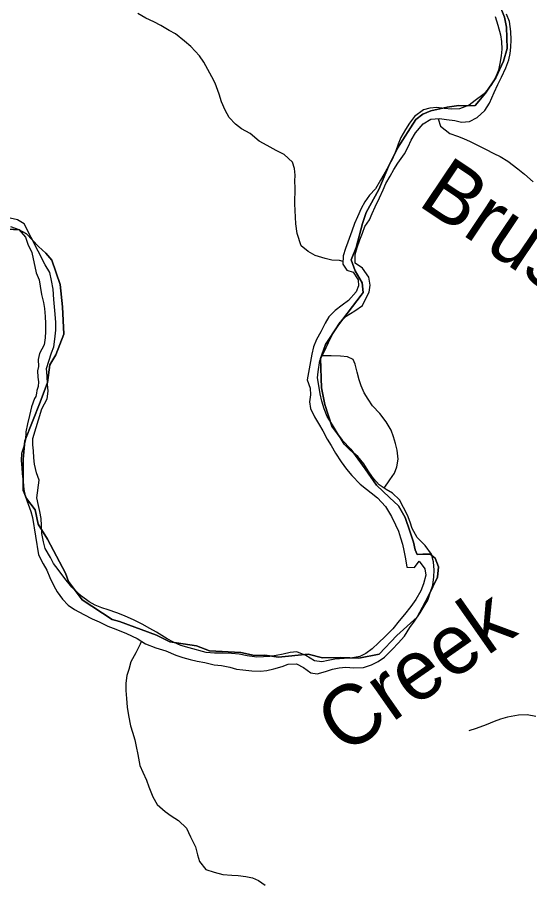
# Model space of a CAD drawing. Extents: x 1451455 to 1749751, y 218250 to 574981.
# Drawn here: x 1611831 to 1616108, y 271255 to 278477 of the extents above; entities that cross this region are included whole.
import ezdxf

# ---------------------------------------------------------------- set-up
doc = ezdxf.new("R2010")
doc.units = 0
for name, color, linetype in [('GM_X_Minor_River', 7, 'Continuous'), ('GM_X_Minor_River_Text', 7, 'Continuous'), ('GM_X_Township', 7, 'Continuous')]:
    doc.layers.add(name, color=color, linetype=linetype)

msp = doc.modelspace()

# ---------------------------------------------------------------- linework, layer by layer
at = {"layer": 'GM_X_Minor_River'}
for points in [[(1614549.9, 276437), (1614521.4, 276445.6), (1614457.3, 276448.3), (1614399.5, 276462.9), (1614317.6, 276485.9), (1614258, 276520.5), (1614200.5, 276567.2), (1614167.6, 276669.8), (1614156.5, 276752), (1614153.1, 276808.1), (1614149.7, 276862.2), (1614148.4, 276918.3), (1614149.9, 277052.5), (1614148.5, 277106.6), (1614149, 277158.7), (1614143.6, 277212.8), (1614128.2, 277265.1), (1614058.9, 277329.9), (1613991.2, 277362.7), (1613915.6, 277405.6), (1613850, 277442.4), (1613774.6, 277505.3), (1613703, 277546.1), (1613651.4, 277584.8), (1613600, 277639.4), (1613564.7, 277701.9), (1613535.4, 277770.3), (1613516.1, 277834.6), (1613483.1, 277925.1), (1613453.7, 277979.5), (1613420.3, 278041.9), (1613389, 278102.4), (1613351.6, 278154.9), (1613280.4, 278233.8), (1613226.8, 278276.4), (1613151.4, 278337.3), (1613097.7, 278365.9), (1613028.1, 278408.8), (1612970.4, 278437.4), (1612904.7, 278468.2), (1612837.1, 278507)], [(1614355.9, 275610.1), (1614388.6, 275675.9), (1614427.6, 275759.6), (1614454.2, 275811.3), (1614484.8, 275865.1), (1614525.6, 275928.8), (1614576.2, 275980.3), (1614646.8, 276025.6), (1614711.3, 276069), (1614735.9, 276120.8), (1614768.6, 276180.5), (1614777.2, 276238.5), (1614766, 276306.7), (1614710.8, 276379.4), (1614651.2, 276422.1), (1614650, 276494.3), (1614666.7, 276552.2), (1614689.4, 276618), (1614712.1, 276673.9), (1614732.7, 276729.7), (1614769.4, 276785.4), (1614792, 276837.2), (1614818.6, 276893), (1614853.5, 276968.8), (1614884.3, 277036.5), (1614906.9, 277088.4), (1614941.6, 277148.1), (1614974.2, 277205.8), (1615006.8, 277257.5), (1615061.8, 277337), (1615092.5, 277394.8), (1615119.1, 277450.6), (1615155.8, 277510.3), (1615218.7, 277587.7), (1615281.2, 277625.1), (1615355.3, 277630.3), (1615413.3, 277623.7), (1615483.2, 277614.9), (1615537.1, 277600.3), (1615605.2, 277605.6), (1615669.7, 277638.9), (1615734.4, 277698.3), (1615773.1, 277758), (1615812.1, 277847.7), (1615840.9, 277915.5), (1615873.6, 277977.2), (1615908.5, 278054.9), (1615933.3, 278120.8), (1615945.9, 278174.7), (1615950.5, 278226.8), (1615953.2, 278288.8), (1615949.9, 278356.9), (1615938.9, 278441.2), (1615913.5, 278503.5)], [(1615819.2, 278484.5), (1615842.4, 278412.2), (1615863.5, 278329.8), (1615872.9, 278275.7), (1615874.2, 278211.5), (1615869.6, 278153.5), (1615858.9, 278091.5)], [(1615858.9, 278091.5), (1615846.2, 278033.6), (1615821.5, 277973.8), (1615790.9, 277918), (1615727.9, 277838.6), (1615653.2, 277781.3), (1615602.8, 277743.8), (1615522.3, 277710.6), (1615456.3, 277709.3), (1615394.3, 277714), (1615332.3, 277722.7), (1615274.2, 277717.3), (1615220, 277703.9), (1615145.3, 277646.6), (1615104.7, 277593), (1615070, 277539.3), (1615033.3, 277471.6), (1615010.6, 277415.7), (1614990, 277359.9), (1614963.2, 277294.1), (1614901.9, 277182.6), (1614863.1, 277114.9), (1614820.3, 277043.2), (1614771.7, 276989.7), (1614731, 276936), (1614700.4, 276880.3), (1614671.5, 276808.5), (1614644.9, 276754.7), (1614622.2, 276690.8), (1614589.1, 276597.1), (1614570.5, 276545.2), (1614551.8, 276483.3), (1614549, 276415.2), (1614582.5, 276364.8), (1614634.4, 276348.2), (1614675.7, 276283.7), (1614679.1, 276233.5), (1614660.5, 276181.7), (1614595.7, 276110.3), (1614543.2, 276070.8), (1614482.6, 276027.4), (1614430, 275973.9), (1614399.4, 275922.1), (1614364.5, 275848.4), (1614327.8, 275784.7), (1614303.1, 275724.9), (1614288.4, 275660.9)], [(1615343.9, 277629.5), (1615362.6, 277568.1), (1615440, 277507.2), (1615503.8, 277482.5), (1615555.6, 277463.9), (1615609.4, 277439.3), (1615661.1, 277412.7), (1615738.7, 277373.8), (1615808.4, 277339), (1615862.2, 277314.3), (1615925.8, 277273.6), (1616009.1, 277210.6), (1616064.7, 277165.9), (1616136, 277103)], [(1612063.6, 276408), (1611887.7, 276750.7), (1611832.1, 276785.5), (1611772.2, 276798.3)], [(1611775.3, 276730.2), (1611843.1, 276705.2), (1611898.3, 276640.4), (1611919.6, 276580.1), (1611952.8, 276511.6), (1611988.6, 276340.9)], [(1612116.4, 275672.4), (1612135, 275724.2), (1612143.8, 275788.2), (1612152.8, 275862.1), (1612153.6, 275926.2), (1612146.5, 275996.4), (1612141.2, 276058.5), (1612136, 276118.7), (1612129.1, 276204.9), (1612116, 276279.1), (1612102.8, 276343.4), (1612063.6, 276408)], [(1611988.6, 276340.9), (1612013.9, 276282.5), (1612021.3, 276230.3), (1612032.4, 276162.1), (1612049.6, 276093.8), (1612057, 276043.6), (1612062.1, 275977.5), (1612065.4, 275919.4), (1612066.6, 275851.3), (1612063.9, 275799.2), (1612055.1, 275739.3), (1612016.2, 275667.7)], [(1612016.2, 275667.7), (1612003.8, 275619), (1612007, 275558.6), (1611999.2, 275523), (1612002.3, 275468.9), (1612008.5, 275430.2), (1612003.9, 275391.5), (1611994.6, 275357.5), (1611991.5, 275337.4), (1611985.3, 275309.5), (1611973.2, 275291.2)], [(1614288.4, 275660.9), (1614250.9, 275448.6), (1614274, 275378.2), (1614277.2, 275322), (1614268.4, 275264.1), (1614277.7, 275207.8), (1614310.8, 275139.3), (1614346.1, 275082.7), (1614381.4, 275022.2), (1614418.5, 274951.5), (1614449.8, 274899), (1614487, 274836.5), (1614534.1, 274761.7), (1614579.3, 274701), (1614622.7, 274648.4), (1614691.8, 274577.4), (1614838.4, 274463.3), (1614903.6, 274390.3), (1614954.5, 274305.5), (1614987.6, 274237), (1615012.9, 274182.5), (1615030.2, 274128.2), (1615045.5, 274075.9), (1615056.8, 274021.7), (1615069.9, 273953.4), (1615081, 273883.1), (1615145, 273880.3), (1615185.8, 273931.8), (1615233, 273869.1), (1615240.3, 273817), (1615221.3, 273743), (1615198.5, 273685.2), (1615157.5, 273613.6), (1615116.7, 273554), (1615061.7, 273486.6), (1615019, 273435), (1614966, 273367.6), (1614901.1, 273304.3), (1614844.3, 273250.9), (1614791.6, 273199.5), (1614739, 273160.1), (1614688.6, 273136.7), (1614614.4, 273121.6), (1614560.3, 273120.3), (1614482.1, 273113.2), (1614425.9, 273102), (1614373.7, 273092.6), (1614311.7, 273099.4), (1614240.2, 273144.4), (1614164.6, 273175.4), (1614108.4, 273170.1), (1614050.1, 273154.8), (1613991.9, 273143.5), (1613937.8, 273136.2), (1613885.7, 273132.9), (1613829.6, 273129.6), (1613749.6, 273142.6), (1613681.7, 273155.5), (1613617.8, 273162.3), (1613539.7, 273163.3), (1613475.6, 273164.2), (1613407.6, 273171), (1613264, 273208.9), (1613196.1, 273227.8), (1613134.5, 273256.7), (1613080.8, 273285.4), (1612991.4, 273338.6), (1612937.8, 273371.4), (1612872.1, 273406.3), (1612806.5, 273439.2), (1612724.9, 273476.3), (1612661.2, 273501.2), (1612589.4, 273526.1), (1612537.6, 273542.8), (1612481.8, 273565.6), (1612430.1, 273594.3), (1612366.7, 273641.2), (1612285.6, 273716.3), (1612226.5, 273787.2), (1612171.4, 273862.1), (1612134, 273912.6), (1612108.7, 273963.1), (1612063.6, 274037.8), (1612048.4, 274094.1), (1612035.3, 274164.4), (1612032.2, 274230.5), (1612030.9, 274290.7), (1612019.7, 274346.9), (1612008.3, 274397.2), (1611994.7, 274463.4)], [(1612035.1, 275206.4), (1612080.3, 275288), (1612087.1, 275352), (1612083.9, 275412.1), (1612078.8, 275478.3), (1612073.6, 275542.5), (1612116.4, 275672.4)], [(1612006.9, 273986.4), (1612047.9, 273911.7), (1612077.2, 273857.3), (1612102.5, 273796.8), (1612135.6, 273726.3), (1612162.9, 273675.8), (1612208.2, 273615.1), (1612255.5, 273564.4), (1612307.1, 273529.7), (1612386.7, 273486.6), (1612456.3, 273451.7), (1612514, 273424.9), (1612585.6, 273389.9), (1612653.3, 273365), (1612743, 273327.8), (1612830.5, 273286.6), (1612900, 273243.6), (1612987.7, 273208.5), (1613069.4, 273183.4), (1613153, 273148.2), (1613212.9, 273129.4), (1613274.7, 273112.6), (1613332.6, 273097.8), (1613396.5, 273085), (1613474.3, 273068), (1613536.3, 273061.2), (1613604.2, 273046.3), (1613660.1, 273031.6), (1613714, 273024.9), (1613788, 273017.9), (1613860, 273013), (1613914.2, 273020.3), (1613972.5, 273033.6), (1614040.8, 273052.8), (1614091.1, 273072.1), (1614161.2, 273075.3), (1614220.9, 273044.4), (1614280.3, 272999.6), (1614332.3, 272990.9), (1614404.6, 273010), (1614460.9, 273029.4), (1614517.2, 273040.7), (1614573.3, 273046), (1614639.3, 273041.1), (1614721.4, 273044.1), (1614785.8, 273067.3), (1614842.2, 273094.6), (1614896.8, 273130), (1614963.8, 273197.3), (1615010.5, 273248.8), (1615061.3, 273306.2), (1615108.3, 273377.8), (1615147.1, 273431.4), (1615194.1, 273500.9), (1615226.8, 273556.6), (1615257.6, 273608.3), (1615280.5, 273676.2), (1615299.2, 273732), (1615308.2, 273802), (1615310.9, 273858.1), (1615305.9, 273928.3), (1615286.7, 273992.7), (1615235.6, 274063.5), (1615168.4, 274130.5), (1615125.4, 274207.1), (1615110, 274259.4), (1615088.8, 274317.8), (1615055.6, 274380.4), (1615020.4, 274444.9), (1614963.1, 274499.8), (1614909.4, 274532.5), (1614849.9, 274571.3), (1614804.5, 274624), (1614765.2, 274678.6), (1614722.1, 274745.3), (1614672.8, 274806), (1614609.5, 274861), (1614558.1, 274909.7), (1614524.8, 274966.2), (1614495.4, 275016.7), (1614462.1, 275071.2), (1614417, 275141.9), (1614391.8, 275204.4), (1614372.7, 275270.7), (1614359.4, 275331), (1614346.3, 275399.3), (1614337.2, 275465.6), (1614341.9, 275515.6), (1614355.9, 275610.1)], [(1614651.1, 275579.8), (1614633.9, 275616.5), (1614587.9, 275639.6), (1614527.5, 275645.3), (1614449.8, 275648.2), (1614375.5, 275649.4)], [(1614893.1, 274543.2), (1614940.5, 274612.3), (1614979.3, 274667.9), (1614998, 274719.7), (1615010.9, 274783.7), (1615001.9, 274860), (1614988.6, 274916.2), (1614971.3, 274970.5), (1614950.1, 275026.9), (1614909, 275097.6), (1614855.8, 275166.4), (1614794.6, 275231.3), (1614759.3, 275285.9), (1614726, 275340.4), (1614700.7, 275398.8), (1614683.4, 275449.1), (1614666.2, 275511.5), (1614651.1, 275579.8)], [(1611973.2, 275291.2), (1611950.2, 275223.3), (1611933.1, 275149.4), (1611916.1, 275079.4), (1611903.1, 275013.4), (1611900.1, 274945.2), (1611883.2, 274883.3), (1611866.4, 274831.4), (1611863.6, 274775.3), (1611868.7, 274713), (1611872, 274662.8), (1611879, 274596.5), (1611886.1, 274532.3), (1611897.4, 274480), (1611920.4, 274409.4), (1611943.5, 274346.9), (1611956.8, 274296.6), (1612006.9, 273986.4)], [(1611994.7, 274463.4), (1612013.4, 274610.6), (1611992.2, 274671.1), (1611973.3, 274743.6), (1611968, 274795.8), (1611966.9, 274854), (1611961.6, 274904.2), (1611960.4, 274956.4), (1612035.1, 275206.4)], [(1612867, 273264), (1612855.9, 273240.2), (1612818.9, 273166.5), (1612777.9, 273092.9), (1612761, 273029), (1612744.3, 272977.1), (1612737.4, 272913.1), (1612736.6, 272853), (1612741.7, 272784.8), (1612748.8, 272712.5), (1612759.9, 272642.3), (1612776.7, 272555.9), (1612792.1, 272505.6), (1612811.2, 272439.2), (1612822.5, 272385), (1612835.6, 272318.7), (1612854.4, 272226.3), (1612877.7, 272169.9), (1612908.9, 272103.3), (1612928.1, 272047), (1612961.1, 271964.4), (1612998.3, 271899.8), (1613063.6, 271840.9), (1613115.2, 271806.2), (1613176.7, 271765.3), (1613243.9, 271702.3), (1613277, 271629.8), (1613317.9, 271547.1), (1613335.1, 271480.7), (1613350.4, 271424.4), (1613405.5, 271357.6), (1613475.3, 271334.7), (1613547.1, 271315.7), (1613621.1, 271308.8), (1613673.1, 271306.1), (1613739.1, 271299.3), (1613793, 271286.5), (1613844.8, 271263.8), (1613900.3, 271225.1)], [(1616157.6, 272635), (1616087.7, 272648), (1616013.6, 272646.9), (1615923.3, 272630), (1615863, 272612.7), (1615810.7, 272593.4), (1615744.3, 272566.2), (1615661.7, 272535.1), (1615599.4, 272515.9)]]:
    msp.add_lwpolyline(points, dxfattribs=at)
at = {"layer": 'GM_X_Township'}
for points in [[(1611702.7, 276708.1), (1611847.1, 276699.7), (1611907.4, 276666.9), (1612006.5, 276561.9), (1612069.2, 276506.9), (1612118.8, 276448.4), (1612187.4, 276245.5), (1612208.2, 276058.3), (1612220.3, 275829.2), (1612152.7, 275655.6), (1612102.3, 275574.1), (1612083.2, 275424.8), (1612021.8, 275260), (1611893.3, 274939.3), (1611879.7, 274785.9), (1611879.8, 274524.1), (1611906.8, 274456.4), (1611978.7, 274361.9), (1612004.1, 274241.3), (1612082.2, 274118), (1612231.9, 273832.3), (1612258.4, 273764.1), (1612371.8, 273610.5), (1612622.2, 273445.4), (1612683.3, 273429.4), (1612992, 273315), (1613104.3, 273258.8), (1613326.6, 273224.7), (1613435.1, 273183.5), (1613697.6, 273169.2), (1613811.5, 273144.4), (1613897.9, 273148.3), (1614009.6, 273129.6), (1614258.9, 273154.9), (1614379.5, 273125.7), (1614532.5, 273128.5), (1614681, 273121.4), (1614852.3, 273155.2), (1614999.8, 273310.6), (1615167.1, 273464), (1615260.7, 273637.4), (1615338.4, 273798.7), (1615346.4, 273886.4), (1615318.5, 273958.1), (1615276.7, 273992), (1615214.9, 273990), (1615167.1, 273988), (1615151.2, 274027.8), (1615137.2, 274091.6), (1615107.3, 274183.2), (1615067.5, 274296.8), (1615013.7, 274394.4), (1614938, 274466.1), (1614828.4, 274567.7), (1614734.8, 274703.2), (1614653.1, 274814.8), (1614613.3, 274868.6), (1614541.5, 274944.3), (1614455.9, 275059.8), (1614398.1, 275241.1), (1614370.2, 275380.6), (1614362.2, 275625.6), (1614404.1, 275743.2), (1614511.7, 275907.9), (1614700.6, 276155.2), (1614716.6, 276176.1), (1614710.2, 276257.3), (1614651.6, 276357.5), (1614618.2, 276451.4), (1614659.7, 276552.6), (1614711.1, 276754.8), (1614742.7, 276846), (1614849.2, 277039.2), (1614927.7, 277228.8), (1615005.3, 277383.2), (1615156.9, 277623.4), (1615216.5, 277666.7), (1615282.4, 277694.7), (1615417.8, 277727.2), (1615517.1, 277740.8), (1615590.2, 277737.2), (1615651.6, 277739.9), (1615737.3, 277843.7), (1615825.7, 277970.1), (1615888, 278111), (1615919.6, 278215.7), (1615915.1, 278393.6), (1615897.9, 278476.6), (1615851, 278594)], [(1615851, 278594), (1615897.9, 278476.6), (1615915.1, 278393.6), (1615919.6, 278215.7), (1615888, 278111), (1615825.7, 277970.1), (1615737.3, 277843.7), (1615651.6, 277739.9), (1615590.2, 277737.2), (1615517.1, 277740.8), (1615417.8, 277727.2), (1615282.4, 277694.7), (1615216.5, 277666.7), (1615156.9, 277623.4), (1615005.3, 277383.2), (1614927.7, 277228.8), (1614849.2, 277039.2), (1614742.7, 276846), (1614711.1, 276754.8), (1614659.7, 276552.6), (1614618.2, 276451.4), (1614651.6, 276357.5), (1614710.2, 276257.3), (1614716.6, 276176.1), (1614700.6, 276155.2), (1614511.7, 275907.9), (1614404.1, 275743.2), (1614362.2, 275625.6), (1614370.2, 275380.6), (1614398.1, 275241.1), (1614455.9, 275059.8), (1614541.5, 274944.3), (1614613.3, 274868.6), (1614653.1, 274814.8), (1614734.8, 274703.2), (1614828.4, 274567.7), (1614938, 274466.1), (1615013.7, 274394.4), (1615067.5, 274296.8), (1615107.3, 274183.2), (1615137.2, 274091.6), (1615151.2, 274027.8), (1615167.1, 273988), (1615214.9, 273990), (1615276.7, 273992), (1615318.5, 273958.1), (1615346.4, 273886.4), (1615338.4, 273798.7), (1615260.7, 273637.4), (1615167.1, 273464), (1614999.8, 273310.6), (1614852.3, 273155.2), (1614681, 273121.4), (1614532.5, 273128.5), (1614379.5, 273125.7), (1614258.9, 273154.9), (1614009.6, 273129.6), (1613897.9, 273148.3), (1613811.5, 273144.4), (1613697.6, 273169.2), (1613435.1, 273183.5), (1613326.6, 273224.7), (1613104.3, 273258.8), (1612992, 273315), (1612683.3, 273429.4), (1612622.2, 273445.4), (1612371.8, 273610.5), (1612258.4, 273764.1), (1612231.9, 273832.3), (1612082.2, 274118), (1612004.1, 274241.3), (1611978.7, 274361.9), (1611906.8, 274456.4), (1611879.8, 274524.1), (1611879.7, 274785.9), (1611893.3, 274939.3), (1612021.8, 275260), (1612083.2, 275424.8), (1612102.3, 275574.1), (1612152.7, 275655.6), (1612220.3, 275829.2), (1612208.2, 276058.3), (1612187.4, 276245.5), (1612118.8, 276448.4), (1612069.2, 276506.9), (1612006.5, 276561.9), (1611907.4, 276666.9), (1611847.1, 276699.7), (1611702.7, 276708.1)]]:
    msp.add_lwpolyline(points, dxfattribs=at)

# ---------------------------------------------------------------- texts
at = {"layer": 'GM_X_Minor_River_Text'}
for s, rotation, p in [('Brushy', 326.13193, (1615162.5, 276914.9)), ('Creek', 35.01155, (1614561.5, 272304.6))]:
    msp.add_text(s, height=500.02, rotation=rotation, dxfattribs=at).set_placement(p)

doc.saveas('drawing.dxf')
